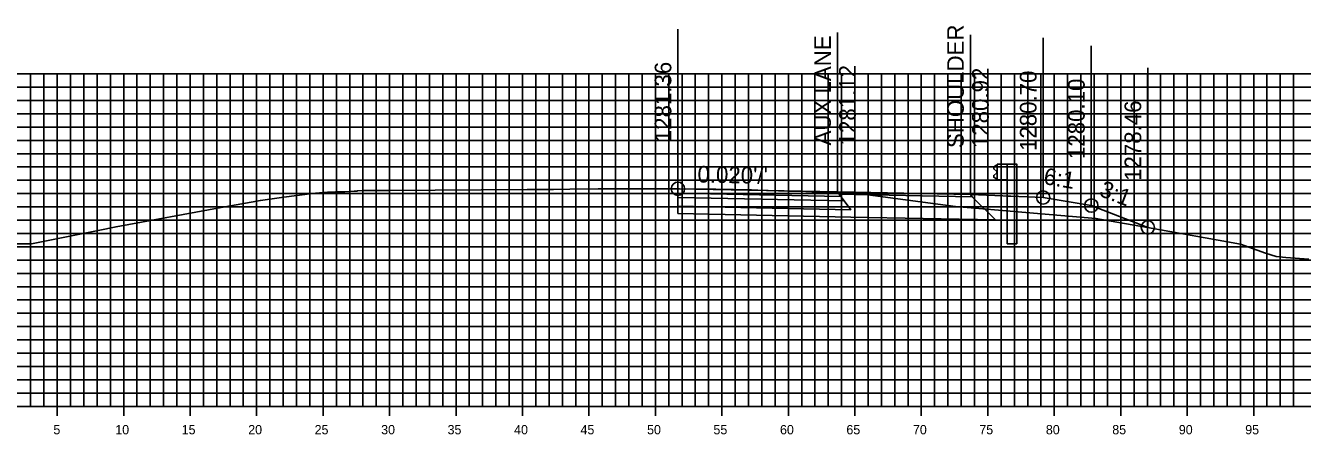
# Model space of a CAD drawing. Extents: x 674939 to 678919, y 750652 to 765176.
# Drawn here: x 678751.2 to 678847.2, y 763184.2 to 763214.9 of the extents above; entities that cross this region are included whole.
import ezdxf

# ---------------------------------------------------------------- set-up
doc = ezdxf.new("R2010")
doc.units = 0
for name, color, linetype in [('R_Alt Surface', 7, 'Continuous'), ('R_Axis', 7, 'Continuous'), ('R_Axis Annot', 7, 'Continuous'), ('R_Exist Surface', 7, 'Continuous'), ('R_Fin Surface', 7, 'Continuous'), ('R_Grid', 7, 'Continuous'), ('R_Guardrail', 7, 'Continuous'), ('R_No Plot', 7, 'Continuous'), ('R_Proposed Const Limits', 7, 'Continuous'), ('R_Xsect Elev', 7, 'Continuous'), ('R_Xsect Slope', 7, 'Continuous')]:
    doc.layers.add(name, color=color, linetype=linetype)

msp = doc.modelspace()

# ---------------------------------------------------------------- linework, layer by layer
at = {"layer": 'R_Alt Surface'}
for points in [[(678800.227, 763202.322), (678800.227, 763201.992), (678812.727, 763201.737), (678812.477, 763202.072)], [(678800.227, 763201.992), (678800.227, 763201.332), (678813.227, 763201.067), (678812.727, 763201.737)]]:
    msp.add_lwpolyline(points, close=True, dxfattribs=at)
msp.add_lwpolyline([(678800.227, 763201.332), (678800.227, 763200.792), (678813.227, 763200.527), (678824.102, 763200.305), (678822.347, 763202.054)], dxfattribs=at)
at = {"layer": 'R_Axis'}
for p, q in [((678753.533, 763185.588), (678753.533, 763186.988)), ((678758.533, 763185.588), (678758.533, 763186.988)), ((678763.533, 763185.588), (678763.533, 763186.988)), ((678768.533, 763185.588), (678768.533, 763186.988)), ((678773.533, 763185.588), (678773.533, 763186.988)), ((678778.533, 763185.588), (678778.533, 763186.988)), ((678783.533, 763185.588), (678783.533, 763186.988)), ((678788.533, 763185.588), (678788.533, 763186.988)), ((678793.533, 763185.588), (678793.533, 763186.988)), ((678798.533, 763185.588), (678798.533, 763186.988)), ((678803.533, 763185.588), (678803.533, 763186.988)), ((678808.533, 763185.588), (678808.533, 763186.988)), ((678813.533, 763185.588), (678813.533, 763186.988)), ((678818.533, 763185.588), (678818.533, 763186.988)), ((678823.533, 763185.588), (678823.533, 763186.988)), ((678828.533, 763185.588), (678828.533, 763186.988)), ((678833.533, 763185.588), (678833.533, 763186.988)), ((678838.533, 763185.588), (678838.533, 763186.988)), ((678843.533, 763185.588), (678843.533, 763186.988)), ((678598.533, 763186.288), (678898.533, 763186.288))]:
    msp.add_line(p, q, dxfattribs=at)
at = {"layer": 'R_Exist Surface'}
msp.add_lwpolyline([(678750.186, 763198.513), (678751.596, 763198.514), (678756.606, 763199.517), (678757.956, 763199.79), (678765.872, 763201.252), (678768.819, 763201.78), (678770.58, 763202.012), (678772.727, 763202.302), (678772.956, 763202.322), (678773.87, 763202.387), (678774.474, 763202.413), (678775.172, 763202.413), (678775.879, 763202.463), (678776.069, 763202.479), (678776.12, 763202.483), (678776.531, 763202.512), (678778.514, 763202.527), (678788.896, 763202.588), (678790.859, 763202.602), (678792.103, 763202.609), (678794.216, 763202.643), (678794.63, 763202.655), (678795.633, 763202.65), (678799.582, 763202.652), (678800.106, 763202.654), (678800.227, 763202.652), (678800.35, 763202.652), (678801.783, 763202.63), (678802.428, 763202.62), (678803.072, 763202.613), (678805.76, 763202.569), (678806.227, 763202.543), (678807.786, 763202.486), (678808.485, 763202.476), (678809.336, 763202.463), (678809.833, 763202.435), (678810.757, 763202.391), (678813.941, 763202.269), (678814.021, 763202.266), (678814.044, 763202.265), (678814.127, 763202.254), (678821.099, 763201.305), (678826.403, 763200.872), (678831.659, 763200.421), (678835.557, 763199.748), (678842.53, 763198.48), (678844.427, 763197.816), (678845.215, 763197.551), (678845.95, 763197.49), (678847.681, 763197.366)], dxfattribs=at)
at = {"layer": 'R_Fin Surface'}
for points in [[(678822.227, 763202.212), (678812.227, 763202.412), (678800.227, 763202.652)], [(678800.227, 763202.652), (678812.227, 763202.412), (678822.227, 763202.212), (678827.697, 763201.993), (678831.32, 763201.389), (678835.571, 763199.745)], [(678822.227, 763202.212), (678827.697, 763201.993)]]:
    msp.add_lwpolyline(points, dxfattribs=at)
for points in [[(678800.227, 763202.652), (678800.227, 763202.322), (678812.477, 763202.072), (678812.227, 763202.412)], [(678812.227, 763202.412), (678822.227, 763202.212), (678822.347, 763202.054), (678812.345, 763202.252)]]:
    msp.add_lwpolyline(points, close=True, dxfattribs=at)
at = {"layer": 'R_Grid'}
for p, q in [((678598.533, 763211.288), (678898.533, 763211.288)), ((678751.533, 763186.288), (678751.533, 763211.288)), ((678752.533, 763186.288), (678752.533, 763211.288)), ((678753.533, 763186.288), (678753.533, 763211.288)), ((678754.533, 763186.288), (678754.533, 763211.288)), ((678755.533, 763186.288), (678755.533, 763211.288)), ((678756.533, 763186.288), (678756.533, 763211.288)), ((678757.533, 763186.288), (678757.533, 763211.288)), ((678758.533, 763186.288), (678758.533, 763211.288)), ((678759.533, 763186.288), (678759.533, 763211.288)), ((678760.533, 763186.288), (678760.533, 763211.288)), ((678761.533, 763186.288), (678761.533, 763211.288)), ((678762.533, 763186.288), (678762.533, 763211.288)), ((678763.533, 763186.288), (678763.533, 763211.288)), ((678764.533, 763186.288), (678764.533, 763211.288)), ((678765.533, 763186.288), (678765.533, 763211.288)), ((678766.533, 763186.288), (678766.533, 763211.288)), ((678767.533, 763186.288), (678767.533, 763211.288)), ((678768.533, 763186.288), (678768.533, 763211.288)), ((678769.533, 763186.288), (678769.533, 763211.288)), ((678770.533, 763186.288), (678770.533, 763211.288)), ((678771.533, 763186.288), (678771.533, 763211.288)), ((678772.533, 763186.288), (678772.533, 763211.288)), ((678773.533, 763186.288), (678773.533, 763211.288)), ((678774.533, 763186.288), (678774.533, 763211.288)), ((678775.533, 763186.288), (678775.533, 763211.288)), ((678776.533, 763186.288), (678776.533, 763211.288)), ((678777.533, 763186.288), (678777.533, 763211.288)), ((678778.533, 763186.288), (678778.533, 763211.288)), ((678779.533, 763186.288), (678779.533, 763211.288)), ((678780.533, 763186.288), (678780.533, 763211.288)), ((678781.533, 763186.288), (678781.533, 763211.288)), ((678782.533, 763186.288), (678782.533, 763211.288)), ((678783.533, 763186.288), (678783.533, 763211.288)), ((678784.533, 763186.288), (678784.533, 763211.288)), ((678785.533, 763186.288), (678785.533, 763211.288)), ((678786.533, 763186.288), (678786.533, 763211.288)), ((678787.533, 763186.288), (678787.533, 763211.288)), ((678788.533, 763186.288), (678788.533, 763211.288)), ((678789.533, 763186.288), (678789.533, 763211.288)), ((678790.533, 763186.288), (678790.533, 763211.288)), ((678791.533, 763186.288), (678791.533, 763211.288)), ((678792.533, 763186.288), (678792.533, 763211.288)), ((678793.533, 763186.288), (678793.533, 763211.288)), ((678794.533, 763186.288), (678794.533, 763211.288)), ((678795.533, 763186.288), (678795.533, 763211.288)), ((678796.533, 763186.288), (678796.533, 763211.288)), ((678797.533, 763186.288), (678797.533, 763211.288)), ((678798.533, 763186.288), (678798.533, 763211.288)), ((678799.533, 763186.288), (678799.533, 763211.288)), ((678800.533, 763186.288), (678800.533, 763211.288)), ((678801.533, 763186.288), (678801.533, 763211.288)), ((678802.533, 763186.288), (678802.533, 763211.288)), ((678803.533, 763186.288), (678803.533, 763211.288)), ((678804.533, 763186.288), (678804.533, 763211.288)), ((678805.533, 763186.288), (678805.533, 763211.288)), ((678806.533, 763186.288), (678806.533, 763211.288)), ((678807.533, 763186.288), (678807.533, 763211.288)), ((678808.533, 763186.288), (678808.533, 763211.288)), ((678809.533, 763186.288), (678809.533, 763211.288)), ((678810.533, 763186.288), (678810.533, 763211.288)), ((678811.533, 763186.288), (678811.533, 763211.288)), ((678812.533, 763186.288), (678812.533, 763211.288)), ((678813.533, 763186.288), (678813.533, 763211.288)), ((678814.533, 763186.288), (678814.533, 763211.288)), ((678815.533, 763186.288), (678815.533, 763211.288)), ((678816.533, 763186.288), (678816.533, 763211.288)), ((678817.533, 763186.288), (678817.533, 763211.288)), ((678818.533, 763186.288), (678818.533, 763211.288)), ((678819.533, 763186.288), (678819.533, 763211.288)), ((678820.533, 763186.288), (678820.533, 763211.288)), ((678821.533, 763186.288), (678821.533, 763211.288)), ((678822.533, 763186.288), (678822.533, 763211.288)), ((678823.533, 763186.288), (678823.533, 763211.288)), ((678824.533, 763186.288), (678824.533, 763211.288)), ((678825.533, 763186.288), (678825.533, 763211.288)), ((678826.533, 763186.288), (678826.533, 763211.288)), ((678827.533, 763186.288), (678827.533, 763211.288)), ((678828.533, 763186.288), (678828.533, 763211.288)), ((678829.533, 763186.288), (678829.533, 763211.288)), ((678830.533, 763186.288), (678830.533, 763211.288)), ((678831.533, 763186.288), (678831.533, 763211.288)), ((678832.533, 763186.288), (678832.533, 763211.288)), ((678833.533, 763186.288), (678833.533, 763211.288)), ((678834.533, 763186.288), (678834.533, 763211.288)), ((678835.533, 763186.288), (678835.533, 763211.288)), ((678836.533, 763186.288), (678836.533, 763211.288)), ((678837.533, 763186.288), (678837.533, 763211.288)), ((678838.533, 763186.288), (678838.533, 763211.288)), ((678839.533, 763186.288), (678839.533, 763211.288)), ((678840.533, 763186.288), (678840.533, 763211.288)), ((678841.533, 763186.288), (678841.533, 763211.288)), ((678842.533, 763186.288), (678842.533, 763211.288)), ((678843.533, 763186.288), (678843.533, 763211.288)), ((678844.533, 763186.288), (678844.533, 763211.288)), ((678845.533, 763186.288), (678845.533, 763211.288)), ((678846.533, 763186.288), (678846.533, 763211.288)), ((678598.533, 763210.288), (678898.533, 763210.288)), ((678598.533, 763209.288), (678898.533, 763209.288)), ((678598.533, 763208.288), (678898.533, 763208.288)), ((678598.533, 763207.288), (678898.533, 763207.288)), ((678598.533, 763206.288), (678898.533, 763206.288)), ((678598.533, 763205.288), (678898.533, 763205.288)), ((678598.533, 763204.288), (678898.533, 763204.288)), ((678598.533, 763203.288), (678898.533, 763203.288)), ((678598.533, 763202.288), (678898.533, 763202.288)), ((678598.533, 763201.288), (678898.533, 763201.288)), ((678598.533, 763200.288), (678898.533, 763200.288)), ((678598.533, 763199.288), (678898.533, 763199.288)), ((678598.533, 763198.288), (678898.533, 763198.288)), ((678598.533, 763197.288), (678898.533, 763197.288)), ((678598.533, 763196.288), (678898.533, 763196.288)), ((678598.533, 763195.288), (678898.533, 763195.288)), ((678598.533, 763194.288), (678898.533, 763194.288)), ((678598.533, 763193.288), (678898.533, 763193.288)), ((678598.533, 763192.288), (678898.533, 763192.288)), ((678598.533, 763191.288), (678898.533, 763191.288)), ((678598.533, 763190.288), (678898.533, 763190.288)), ((678598.533, 763189.288), (678898.533, 763189.288)), ((678598.533, 763188.288), (678898.533, 763188.288)), ((678598.533, 763187.288), (678898.533, 763187.288)), ((678598.533, 763186.288), (678898.533, 763186.288))]:
    msp.add_line(p, q, dxfattribs=at)
at = {"layer": 'R_Guardrail'}
for points in [[(678824.227, 763204.413), (678824.129, 763204.391), (678823.986, 763204.291), (678823.986, 763204.148), (678824.214, 763203.947), (678824.214, 763203.855), (678823.986, 763203.655), (678823.986, 763203.511), (678824.129, 763203.411), (678824.227, 763203.39)], [(678824.227, 763204.492), (678824.977, 763204.492), (678824.977, 763203.311), (678824.227, 763203.311)], [(678824.977, 763204.492), (678825.727, 763204.492), (678825.727, 763202.072), (678824.977, 763202.102)]]:
    msp.add_lwpolyline(points, close=True, dxfattribs=at)
for points in [[(678824.977, 763198.522), (678824.977, 763202.102), (678825.727, 763202.072), (678825.727, 763198.522)], [(678824.977, 763198.522), (678825.727, 763198.522)]]:
    msp.add_lwpolyline(points, dxfattribs=at)
at = {"layer": 'R_No Plot'}
for centre in [(678800.227, 763202.652), (678827.697, 763201.993), (678831.32, 763201.389), (678835.571, 763199.745)]:
    msp.add_circle(centre, 0.5, dxfattribs=at)
at = {"layer": 'R_Proposed Const Limits'}
msp.add_lwpolyline([(678827.697, 763201.993), (678831.32, 763201.389), (678835.571, 763199.745)], dxfattribs=at)
at = {"layer": 'R_Xsect Elev'}
for p, q in [((678800.227, 763202.652), (678800.227, 763214.652)), ((678812.227, 763202.412), (678812.227, 763214.412)), ((678822.227, 763202.212), (678822.227, 763214.212)), ((678827.697, 763201.993), (678827.697, 763213.993)), ((678831.32, 763201.389), (678831.32, 763213.389)), ((678835.571, 763199.745), (678835.571, 763211.745))]:
    msp.add_line(p, q, dxfattribs=at)

# ---------------------------------------------------------------- texts
at = {"layer": 'R_Axis Annot'}
for s, p in [('5', (678753.246, 763184.188)), ('10', (678757.902, 763184.188)), ('15', (678762.896, 763184.188)), ('20', (678767.902, 763184.188)), ('25', (678772.896, 763184.188)), ('30', (678777.902, 763184.188)), ('35', (678782.896, 763184.188)), ('40', (678787.902, 763184.188)), ('45', (678792.896, 763184.188)), ('50', (678797.902, 763184.188)), ('55', (678802.896, 763184.188)), ('60', (678807.902, 763184.188)), ('65', (678812.896, 763184.188)), ('70', (678817.902, 763184.188)), ('75', (678822.896, 763184.188)), ('80', (678827.902, 763184.188)), ('85', (678832.896, 763184.188)), ('90', (678837.902, 763184.188)), ('95', (678842.896, 763184.188))]:
    msp.add_text(s, height=0.7, dxfattribs=at).set_placement(p)
at = {"layer": 'R_Xsect Elev'}
for s, p in [('SHOULDER', (678821.727, 763205.712)), ('AUX LANE', (678811.727, 763205.912)), ('1281.36', (678799.727, 763206.152)), ('1281.12', (678813.602, 763205.912)), ('1280.92', (678823.602, 763205.712)), ('1280.70', (678827.197, 763205.493)), ('1280.10', (678830.82, 763204.889)), ('1278.46', (678835.071, 763203.245))]:
    msp.add_text(s, height=1.25, rotation=90, dxfattribs=at).set_placement(p)
at = {"layer": 'R_Xsect Slope'}
for s, rotation, p in [("0.020'/'", 358.85424, (678801.685, 763203.123)), ('6:1', 350.53768, (678827.672, 763203.012)), ('3:1', 338.86018, (678831.84, 763202.14))]:
    msp.add_text(s, height=1.25, rotation=rotation, dxfattribs=at).set_placement(p)

doc.saveas('drawing.dxf')
